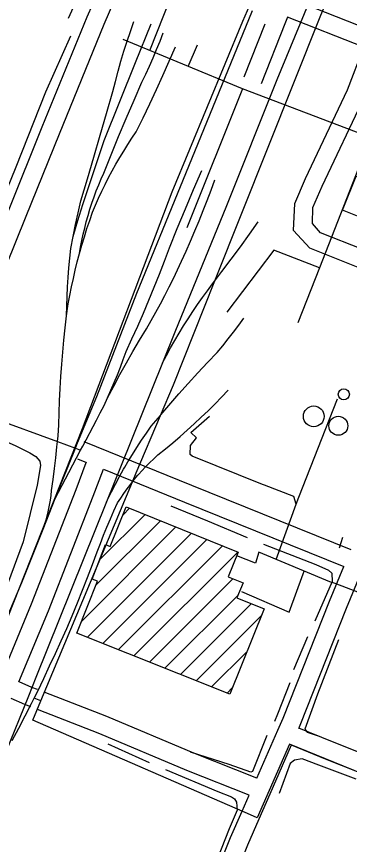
# Model space of a CAD drawing. Extents: x 3567028 to 3605064, y 510945 to 536587.
# Drawn here: x 3589346 to 3589888, y 518073 to 519421 of the extents above; entities that cross this region are included whole.
import ezdxf

# ---------------------------------------------------------------- set-up
doc = ezdxf.new("R2010")
doc.units = 0
for name, color, linetype in [('V-BLDG-OTLN', 7, 'Continuous'), ('V-DOMW-TANK', 7, 'Continuous'), ('V-RAIL-TRAK', 7, 'Continuous'), ('V-ROAD-CNTR', 7, 'Continuous'), ('V-SITE-OTLN', 7, 'Continuous'), ('V-TOPO-SHOR', 7, 'Continuous'), ('V-UTIL-LINE', 7, 'Continuous')]:
    doc.layers.add(name, color=color, linetype=linetype)

msp = doc.modelspace()

# ---------------------------------------------------------------- linework, layer by layer
at = {"layer": 'V-BLDG-OTLN'}
for p, q in [((3589481.3, 518536), (3589555.4, 518610)), ((3589519.6, 518609.6), (3589530.2, 518620.2)), ((3589475.4, 518494.7), (3589580.5, 518599.9)), ((3589452, 518435.9), (3589605.7, 518589.7)), ((3589461.3, 518409.9), (3589630.9, 518579.5)), ((3589486.6, 518399.9), (3589656, 518569.3)), ((3589511.9, 518389.8), (3589681.2, 518559.1)), ((3589537.2, 518379.7), (3589706.3, 518548.9)), ((3589562.5, 518369.7), (3589698.4, 518505.5)), ((3589587.8, 518359.6), (3589706.4, 518478.2)), ((3589613, 518349.5), (3589728.2, 518464.7)), ((3589638.3, 518339.4), (3589745.2, 518446.3)), ((3589663.6, 518329.4), (3589721.4, 518387.2)), ((3589688.9, 518319.3), (3589697.7, 518328.1))]:
    msp.add_line(p, q, dxfattribs=at)
for points in [[(3589898.6, 519160.6), (3590062.7, 519095), (3590052.9, 519070.5), (3590056.7, 519069), (3590044.4, 519038.2), (3589876.5, 519105.3)], [(3589693.4, 518317.5), (3589444.3, 518416.7), (3589478, 518501.3), (3589469.1, 518504.9), (3589491.2, 518561.1), (3589498.7, 518558.1), (3589524.8, 518622.4), (3589706.8, 518548.7), (3589690.6, 518508.7), (3589714.8, 518498.9), (3589704.8, 518474.2), (3589749.2, 518456.2)]]:
    msp.add_lwpolyline(points, close=True, dxfattribs=at)
at = {"layer": 'V-DOMW-TANK'}
for centre, radius in [((3589878.7, 518805.6), 9), ((3589829.8, 518769.7), 16.9), ((3589869.8, 518754.4), 15.4)]:
    msp.add_circle(centre, radius, dxfattribs=at)
at = {"layer": 'V-RAIL-TRAK'}
for points in [[(3590202.4, 520378.8), (3590158.3, 520271), (3590090.2, 520104.5), (3590052.1, 520011.4), (3589995, 519871.6), (3589963.9, 519795.4), (3589945.5, 519750.2), (3589854.6, 519522.2), (3589836.7, 519479), (3589769.9, 519317.6), (3589686.9, 519109.7), (3589605, 518909.6), (3589583.7, 518856.7), (3589516.6, 518689.9), (3589492.8, 518630.6), (3589377.7, 518344.7), (3589365.6, 518314.5), (3589328.3, 518222.2), (3589306.5, 518168.2), (3589270.2, 518078.1), (3589231.9, 517983.3)], [(3589159, 518022.9), (3589197.7, 518118.7), (3589274.5, 518308.2), (3589329.5, 518439.3), (3589354.8, 518499.2), (3589389.5, 518586.1), (3589409.4, 518636), (3589442.1, 518718), (3589445.6, 518726.8), (3589477.1, 518801.9), (3589542.1, 518970), (3589612.8, 519143.7), (3589690.2, 519332), (3589730, 519430.2)], [(3589427.8, 518933.2), (3589428, 518948.9), (3589428.5, 518964.6), (3589429.2, 518980.3), (3589430.1, 518996), (3589431.3, 519011.7), (3589432.8, 519027.3), (3589434.5, 519043), (3589438.3, 519062.4), (3589442.3, 519081.8), (3589446.5, 519101.2), (3589451, 519120.5), (3589461.6, 519156.1), (3589472.1, 519191.6), (3589482.5, 519227.3), (3589492.8, 519262.9), (3589503, 519298.6), (3589507.2, 519315), (3589511.6, 519331.4), (3589516.2, 519347.7), (3589521.1, 519364), (3589526.3, 519380.2), (3589531.6, 519396.3), (3589537.2, 519412.3)], [(3589438.3, 519062.4), (3589446.2, 519088.6), (3589454.4, 519114.8), (3589462.7, 519140.9), (3589471.3, 519166.9), (3589480, 519192.9), (3589489, 519218.8), (3589514.2, 519282.2), (3589539.6, 519345.5), (3589565.4, 519408.7)], [(3589448.8, 519035), (3589450.6, 519045.4), (3589452.6, 519055.8), (3589454.8, 519066.1), (3589457.2, 519076.3), (3589459.8, 519086.5), (3589462.7, 519096.7), (3589465.7, 519106.8), (3589469, 519116.8), (3589472.5, 519126.8), (3589476.1, 519136.6), (3589480, 519146.4), (3589484.1, 519156.2), (3589488.3, 519165.8), (3589500.3, 519195.5), (3589512.4, 519225.2), (3589524.8, 519254.8), (3589537.4, 519284.3), (3589550.2, 519313.6), (3589556.5, 519326.8), (3589562.6, 519340), (3589568.5, 519353.4), (3589574.2, 519366.8), (3589579.7, 519380.2), (3589585.1, 519393.8)], [(3589389.5, 518586.1), (3589392, 518593.8), (3589394.3, 518601.5), (3589396.4, 518609.3), (3589398.3, 518617.2), (3589399.9, 518625.2), (3589401.3, 518633.1), (3589402.4, 518641.1), (3589403.3, 518649.2), (3589405.8, 518666.9), (3589408.2, 518684.6), (3589410.3, 518702.3), (3589412.1, 518720.1), (3589412.9, 518728.6), (3589413.8, 518737.9), (3589415.2, 518755.7), (3589415.7, 518775.4), (3589416.4, 518795.2), (3589417.3, 518815), (3589418.5, 518834.7), (3589419.9, 518854.5), (3589421.5, 518874.2), (3589423.4, 518893.9), (3589425.5, 518913.6), (3589427.8, 518933.2), (3589430.4, 518952.8), (3589432.9, 518966.6), (3589435.7, 518980.4), (3589438.7, 518994.1), (3589441.8, 519007.8), (3589445.2, 519021.5), (3589448.8, 519035), (3589452.6, 519048.6), (3589456.6, 519062), (3589460.9, 519075.4), (3589465.3, 519088.7), (3589469.9, 519102), (3589474.8, 519113.4), (3589479.8, 519124.8), (3589485, 519136.1), (3589490.5, 519147.2), (3589496.1, 519158.3), (3589502, 519169.3), (3589508, 519180.1), (3589514.2, 519190.9), (3589520.6, 519201.5), (3589527.2, 519212.1), (3589534, 519222.5), (3589541, 519232.7), (3589552.1, 519255.6), (3589563, 519278.6), (3589573.8, 519301.7), (3589584.3, 519324.8), (3589594.7, 519348.1), (3589604.8, 519371.4)], [(3589409.4, 518636), (3589431.5, 518678.6), (3589450.6, 518714.8), (3589453.9, 518721.1), (3589476.5, 518763.5), (3589482.6, 518775.5), (3589488.6, 518787.6), (3589494.3, 518799.9), (3589499.9, 518812.2), (3589505.2, 518824.6), (3589510.4, 518837.2), (3589515.3, 518849.7), (3589520, 518862.4), (3589524.5, 518875.2), (3589534.1, 518895.9), (3589543.5, 518916.8), (3589552.6, 518937.8), (3589561.5, 518958.9), (3589570.2, 518980), (3589578.7, 519001.3), (3589586.9, 519022.6), (3589595, 519044), (3589607.8, 519075.7), (3589620.9, 519107.3), (3589634.2, 519138.8), (3589647.6, 519170.2)], [(3589494.3, 518799.9), (3589504.4, 518818.9), (3589514.6, 518837.8), (3589525, 518856.6), (3589535.6, 518875.2), (3589546.5, 518893.8), (3589557.5, 518912.2), (3589565.4, 518925.7), (3589573, 518939.2), (3589580.5, 518952.8), (3589587.8, 518966.6), (3589594.8, 518980.4), (3589601.7, 518994.4), (3589608.3, 519008.5), (3589614.7, 519022.6), (3589622.2, 519038.8), (3589629.4, 519055.1), (3589636.5, 519071.5), (3589643.3, 519088), (3589650, 519104.6), (3589656.4, 519121.2), (3589662.7, 519137.9), (3589668.7, 519154.7)], [(3589668.9, 518990.2), (3589680.5, 519005.4), (3589695.5, 519025.6), (3589710.4, 519045.8), (3589725.1, 519066.2), (3589739.6, 519086.6)], [(3589583.7, 518856.7), (3589590.2, 518868.9), (3589596.9, 518881.1), (3589603.8, 518893.1), (3589610.8, 518905.1), (3589618.1, 518916.9), (3589625.5, 518928.6), (3589633.1, 518940.2), (3589640.9, 518951.7), (3589648.8, 518963.1), (3589657, 518974.3), (3589665.2, 518985.5), (3589668.9, 518990.2)], [(3589580.9, 518772.1), (3589610.3, 518806.2), (3589625.6, 518823.4), (3589641.1, 518840.4), (3589656.8, 518857.2), (3589672.7, 518873.9), (3589681.8, 518884.7), (3589690.7, 518895.8), (3589699.3, 518906.9), (3589707.8, 518918.3), (3589716.1, 518929.7)], [(3589535, 518663.1), (3589537.8, 518666.7), (3589543.8, 518673.8), (3589545.4, 518675.6), (3589550, 518680.8), (3589556.3, 518687.6), (3589562.8, 518694.3), (3589569.5, 518700.8), (3589576.4, 518707.1), (3589588.5, 518716.9), (3589600.5, 518726.8), (3589612.3, 518736.9), (3589624, 518747.1), (3589635.5, 518757.6), (3589646.9, 518768.2), (3589658.1, 518778.9), (3589669.2, 518789.9), (3589680, 518801), (3589690.8, 518812.2)], [(3589492.8, 518630.6), (3589500.7, 518647.1), (3589507.1, 518659.4), (3589513.7, 518671.6), (3589520.5, 518683.7), (3589522.5, 518687), (3589527.6, 518695.7), (3589534.8, 518707.5), (3589542.2, 518719.2), (3589549.8, 518730.8), (3589557.5, 518742.3), (3589565.5, 518753.7), (3589580.3, 518771.3), (3589580.9, 518772.1)], [(3589339.2, 518242), (3589349.9, 518262), (3589360.4, 518282.1), (3589370.7, 518302.2), (3589374.9, 518310.9), (3589380.7, 518322.5), (3589390.5, 518343), (3589400, 518363.5), (3589409.5, 518383.8), (3589418.8, 518404.1), (3589427.9, 518424.6), (3589436.8, 518445.2), (3589445.4, 518465.9), (3589453.8, 518486.6), (3589462, 518507.5), (3589469.9, 518528.4), (3589477.7, 518549.4), (3589482.7, 518562.9), (3589487.9, 518576.2), (3589493.3, 518589.5), (3589498.9, 518602.8), (3589504.6, 518615.9), (3589510.6, 518628.9), (3589515.7, 518636.8), (3589520.9, 518644.4), (3589526.4, 518652), (3589532, 518659.4), (3589535, 518663.1)]]:
    msp.add_lwpolyline(points, dxfattribs=at)
at = {"layer": 'V-ROAD-CNTR'}
msp.add_line((3589385.8, 518306.6), (3589374.9, 518310.9), dxfattribs=at)
for points in [[(3590062.5, 520057), (3590061.9, 520057.2), (3590012.5, 519987.8), (3589990.7, 519962.5), (3589942.3, 519897.6), (3589921.8, 519875.1), (3589901.3, 519849.6), (3589881.4, 519815.6), (3589863.8, 519771.1), (3589820, 519656.2), (3589713.8, 519412.6), (3589598.9, 519134.8), (3589453.3, 518749.6), (3589266.2, 518277.3), (3588957.3, 517511.6), (3588661.3, 516763.9), (3588580.8, 516577), (3588564.4, 516547), (3588538.8, 516498.3)], [(3589519.6, 519481), (3589488.4, 519407.8), (3589415.5, 519229.2), (3589361.6, 519095.2), (3589280.9, 518896.9), (3589268.4, 518864.8), (3589267.6, 518862), (3589267, 518858.6), (3589266.4, 518855.3), (3589266.1, 518851.8), (3589265.9, 518848.4), (3589265.9, 518845), (3589266.1, 518841.6), (3589266.4, 518838.1), (3589266.9, 518834.8), (3589267.6, 518831.4), (3589268.4, 518828.1), (3589269.4, 518824.8), (3589270.7, 518821.2)], [(3590188.5, 519292.9), (3590022.4, 519358.9), (3589798.2, 519447.3)], [(3589469.7, 519440.4), (3589460.7, 519419.3), (3589387.7, 519240.4), (3589333.8, 519106.5), (3589253, 518908), (3589239.7, 518874), (3589238.4, 518868.7), (3589237.4, 518863.9), (3589236.7, 518859), (3589236.2, 518854.1), (3589235.9, 518849.2), (3589235.9, 518844.3), (3589236.1, 518839.4), (3589236.6, 518834.5), (3589237.3, 518829.7), (3589238.3, 518824.8), (3589239.5, 518820.1), (3589240.9, 518815.4), (3589242.4, 518811.1)], [(3589787.1, 519419.4), (3589783.8, 519411.3), (3589782.9, 519408.9), (3589744.1, 519311)], [(3589911.2, 519370.5), (3589787.1, 519419.4)], [(3589750.2, 519408), (3589716.2, 519322.1)], [(3590054.5, 518960), (3589899.4, 519013.1), (3589823.3, 519043.4), (3589797.1, 519072.5), (3589798.8, 519116.3), (3589816.3, 519157), (3589884.5, 519301.5), (3589911.2, 519370.5)], [(3590065.2, 518988), (3589909.8, 519041.2), (3589840.9, 519068.7), (3589827.5, 519083.5), (3589828.5, 519109.6), (3589843.6, 519144.7), (3589912.1, 519289.7), (3589939.1, 519359.5)], [(3589256.6, 518816.1), (3589258.1, 518812.3), (3589259.9, 518808.5), (3589261.9, 518804.8), (3589264.1, 518801.3), (3589266.4, 518797.8), (3589268.9, 518794.5), (3589271.6, 518791.2), (3589274.4, 518788.2), (3589277.3, 518785.2), (3589280.4, 518782.4), (3589283.7, 518779.8), (3589287, 518777.3), (3589290.5, 518775.1), (3589294.1, 518772.9), (3589297.8, 518771), (3589301.6, 518769.2), (3589305.5, 518767.7), (3589412.9, 518728.6)], [(3589455.9, 518728.8), (3589630.9, 518657.9), (3589890.2, 518552.9)], [(3589412.9, 518728.6), (3589442.1, 518718), (3589450.6, 518714.8)], [(3589316.9, 518335.6), (3589370.6, 518464.6), (3589443.1, 518650.5), (3589459.6, 518694.5)], [(3589445.3, 518700.7), (3589460, 518694.8)], [(3589350.3, 518337.7), (3589398.4, 518453.3), (3589471.1, 518639.8), (3589487.7, 518684)], [(3589487.9, 518683.5), (3589619.5, 518630.1), (3589878.8, 518525.2)], [(3589737.1, 518180.8), (3589771.4, 518259), (3589779.8, 518278.3), (3589855.5, 518468.7), (3589878.9, 518525.4)], [(3589805.3, 518261.8), (3589807.5, 518266.8), (3589883.3, 518457.5), (3589906.5, 518513.7)], [(3590267.5, 518365.2), (3590235.9, 518285.4), (3590170, 518129.2), (3590156.4, 518093.1), (3590077.5, 518121), (3589848.8, 518211.9), (3589793.4, 518234.6)], [(3590239.8, 518376.7), (3590208.1, 518296.7), (3590142.1, 518140.4), (3590138.7, 518131.2), (3590088, 518149.1), (3589860.1, 518239.7), (3589805.5, 518262.1)], [(3589380.4, 518324.9), (3589371.3, 518328.4), (3589350.6, 518337.6)], [(3589737, 518180.6), (3589634.5, 518221.3), (3589493, 518280.9), (3589391.3, 518320.6)], [(3589369.5, 518296.9), (3589359.8, 518300.7), (3589337.8, 518310.4)], [(3589725, 518153.1), (3589623.2, 518193.5), (3589481.7, 518253.1), (3589380.4, 518292.7)], [(3589740.9, 518114.7), (3589758.7, 518155.3), (3589793.5, 518234.8)], [(3589713.4, 518126.8), (3589725, 518153.2)], [(3589629.4, 517921.7), (3589694.6, 518083.9), (3589713.4, 518126.8)], [(3589662.9, 517924.5), (3589722.3, 518072.3), (3589740.9, 518114.7)]]:
    msp.add_lwpolyline(points, dxfattribs=at)
at = {"layer": 'V-SITE-OTLN'}
msp.add_lwpolyline([(3589918.2, 517514.5), (3590147, 518090.9), (3589790.5, 518236), (3589737.5, 518116.2), (3589727.1, 518120.8), (3589372.7, 518275.2), (3589385.8, 518306.6), (3589535, 518663.1), (3589541.1, 518677.7), (3589580.3, 518771.3), (3589601.4, 518821.1), (3589668.9, 518990.2), (3589841.3, 519422.6), (3589955.7, 519692.8), (3589993.7, 519783.8), (3590109.1, 520060.4), (3590292.9, 519985), (3590342.3, 520129.5), (3590376.6, 520230.1), (3590464.2, 520198.7), (3590478.2, 520193.7), (3590944.8, 520026.5)], dxfattribs=at)
at = {"layer": 'V-TOPO-SHOR'}
for p, q in [((3589876.5, 518572.6), (3589871.1, 518555.4)), ((3589819.5, 518410.9), (3589797, 518357.2)), ((3589495, 518236.7), (3589561.8, 518206.5))]:
    msp.add_line(p, q, dxfattribs=at)
for points in [[(3589700.7, 519879), (3589648.6, 519837), (3589603.6, 519798.6), (3589587.6, 519781.4), (3589547.3, 519677.3), (3589492.2, 519558.3), (3589457.8, 519478.5), (3589430.5, 519417.5)], [(3589434.1, 519388.5), (3589393.2, 519297.4), (3589345.2, 519175.5), (3589297.8, 519060.1), (3589277, 519003.3)], [(3589262.2, 518969.6), (3589226, 518877.2), (3589218.9, 518850.6), (3589217.7, 518836.4), (3589218.9, 518817.5), (3589226, 518801.5), (3589233.1, 518789.6), (3589247.9, 518774.2), (3589264.4, 518758.3), (3589281, 518748.8), (3589305.9, 518739.3), (3589344.9, 518721.5), (3589368, 518710.3), (3589377.5, 518704.3), (3589384, 518696.6), (3589385.1, 518689.5), (3589379.8, 518657.6), (3589357.2, 518565.2), (3589331.8, 518496.6), (3589271.3, 518351), (3589213.8, 518214.9), (3589165.8, 518100.1), (3589125.5, 517996.6)], [(3589597.1, 518624.2), (3589656.9, 518599.9), (3589721.4, 518572.7)], [(3589748, 518561.4), (3589833.3, 518528.8), (3589854, 518519.3), (3589859.3, 518514.6), (3589859.9, 518501), (3589831.4, 518436.5)], [(3589870, 518406), (3589836, 518317.5), (3589815.4, 518260.7), (3589818.9, 518255.5), (3589837.1, 518249.6)], [(3589791.1, 518335.9), (3589771, 518285), (3589766.2, 518273.2)], [(3589753.4, 518250.2), (3589730.1, 518191.5), (3589727.7, 518190.3), (3589692.2, 518202.8), (3589629.5, 518222.9)], [(3589898.7, 518179), (3589837.8, 518202.1), (3589811.2, 518212.2), (3589798.7, 518209.8), (3589791.6, 518204.5), (3589773.3, 518156)], [(3589588.5, 518194.6), (3589673.7, 518159), (3589696.2, 518150.1), (3589700.9, 518147.2), (3589704.4, 518141.9), (3589705, 518128.8), (3589692, 518098.1), (3589637.4, 517959)]]:
    msp.add_lwpolyline(points, dxfattribs=at)
at = {"layer": 'V-UTIL-LINE'}
for p, q in [((3589563.4, 519365.2), (3589631.4, 519538.1)), ((3589713.8, 519303), (3589519.7, 519383.3)), ((3589625.6, 519339.5), (3589640.7, 519374.5)), ((3589839.2, 519011.3), (3589804.1, 518922.2))]:
    msp.add_line(p, q, dxfattribs=at)
for points in [[(3589922.3, 519223.9), (3589713.8, 519303), (3589623.1, 519076.6)], [(3589931.9, 519216.4), (3589922.3, 519223.9), (3589839.2, 519011.3), (3589765.1, 519040.2), (3589688.2, 518939.4)], [(3589768.6, 518536.6), (3589801.4, 518626.7), (3589805.5, 518638.3), (3589868.7, 518798.1)], [(3589801.4, 518626.7), (3589797.2, 518639), (3589749.9, 518657.6), (3589746.5, 518658.9), (3589632, 518705), (3589628.5, 518707.7), (3589629.2, 518722.1), (3589638.8, 518734.5), (3589629.9, 518743.4), (3589660.1, 518770.1)], [(3589920.2, 518476.3), (3589864.6, 518497.6), (3589855.7, 518500.3), (3589740.5, 518548.4), (3589735, 518530.6), (3589704.8, 518542.9)], [(3589712.3, 518484.6), (3589789.8, 518451), (3589812.5, 518513.4), (3589814.3, 518517.6)]]:
    msp.add_lwpolyline(points, dxfattribs=at)

doc.saveas('drawing.dxf')
